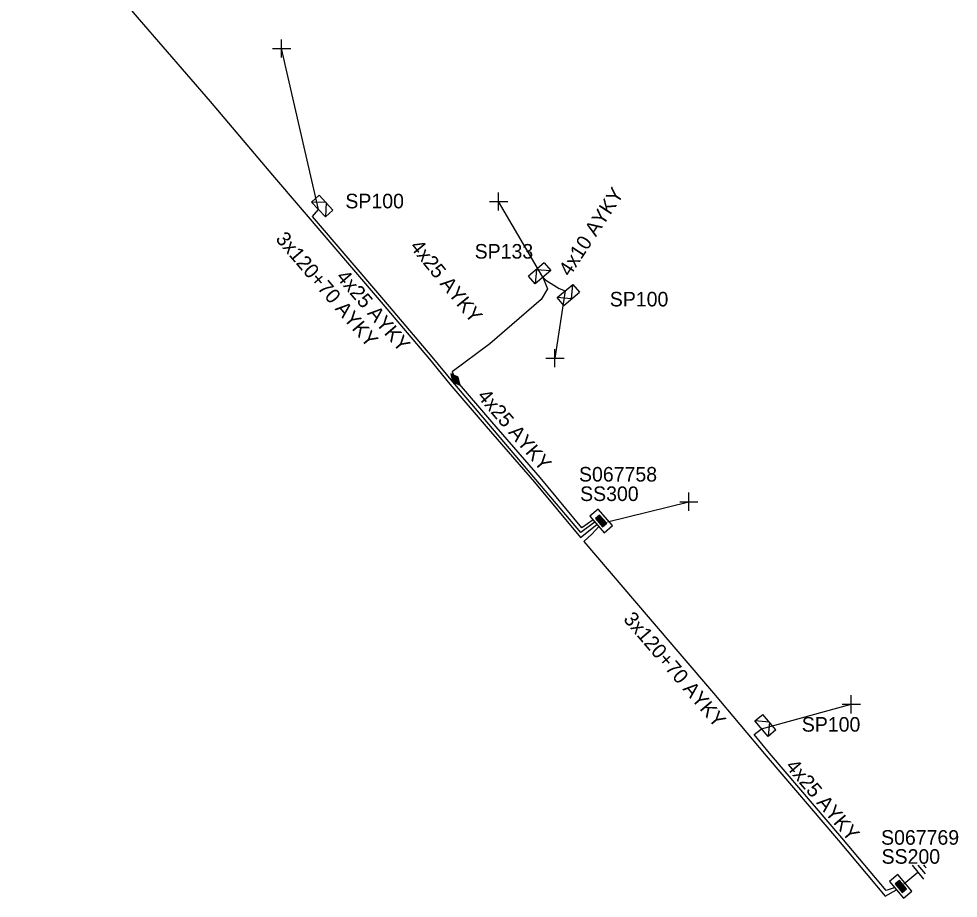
# Model space of a CAD drawing. Extents: x -748492 to -735633, y -1146251 to -1139940.
# Drawn here: x -735930.7 to -735866.2, y -1145456.4 to -1145396.1 of the extents above; entities that cross this region are included whole.
import ezdxf

# ---------------------------------------------------------------- set-up
doc = ezdxf.new("R2010")
doc.units = 0
for name, color, linetype in [('Vrstva 1', 7, 'Continuous'), ('Vrstva 14', 7, 'Continuous'), ('Vrstva 15', 7, 'Continuous'), ('Vrstva 19', 7, 'Continuous'), ('Vrstva 28', 7, 'Continuous'), ('Vrstva 29', 7, 'Continuous'), ('Vrstva 30', 7, 'Continuous'), ('Vrstva 31', 7, 'Continuous'), ('Vrstva 33', 7, 'Continuous'), ('Vrstva 34', 7, 'Continuous'), ('Vrstva 4', 7, 'Continuous'), ('Vrstva 5', 7, 'Continuous'), ('Vrstva 52', 7, 'Continuous'), ('Vrstva 54', 7, 'Continuous'), ('Vrstva 59', 7, 'Continuous'), ('Vrstva 6', 7, 'Continuous'), ('Vrstva 8', 7, 'Continuous'), ('Vrstva 9', 7, 'Continuous')]:
    doc.layers.add(name, color=color, linetype=linetype)

# ---------------------------------------------------------------- blocks, each defined once
blk = doc.blocks.new('NN870')
at = {"layer": 'Vrstva 4'}
for points in [[(0, -0.251), (0.5, 0.001), (0, 0.249), (-0.5, 0.001), (0, -0.251)], [(0.37, -0.003), (0, 0.186), (-0.362, 0.001), (0, -0.188), (0.37, -0.003)], [(0.245, -0.003), (0, 0.123), (-0.252, -0.003), (0, -0.125), (0.245, -0.003)], [(0.122, -0.003), (0, 0.06), (-0.13, -0.003), (0, -0.062), (0.122, -0.003)]]:
    blk.add_lwpolyline(points, dxfattribs=at)
blk = doc.blocks.new('NN800')
at = {"layer": 'Vrstva 1'}
for points in [[(-0.442, 0.442), (0.442, -0.442)], [(-0.442, -0.442), (0.442, 0.442)]]:
    blk.add_lwpolyline(points, dxfattribs=at)
blk = doc.blocks.new('NN620')
at = {"layer": 'Vrstva 8'}
for points in [[(0.752, 0.004), (-0.748, 0.004)], [(-0.748, 0.004), (-0.748, -0.746)], [(0.752, -0.746), (0.752, 0.004)], [(0.368, -0.18), (-0.376, -0.18)], [(-0.376, -0.18), (-0.376, -0.558)], [(-0.376, -0.558), (0.368, -0.558)], [(0.321, -0.227), (-0.329, -0.227)], [(-0.329, -0.227), (-0.329, -0.51)], [(-0.329, -0.51), (0.321, -0.51)], [(0.274, -0.274), (-0.281, -0.274)], [(-0.281, -0.274), (-0.281, -0.463)], [(-0.281, -0.463), (0.274, -0.463)], [(0.227, -0.321), (-0.234, -0.321)], [(-0.234, -0.321), (-0.234, -0.416)], [(-0.234, -0.416), (0.227, -0.416)], [(-0.193, -0.369), (0.185, -0.369)], [(0.227, -0.416), (0.227, -0.321)], [(0.274, -0.463), (0.274, -0.274)], [(0.321, -0.51), (0.321, -0.227)], [(0.368, -0.558), (0.368, -0.18)], [(-0.748, -0.746), (0.752, -0.746)]]:
    blk.add_lwpolyline(points, dxfattribs=at)
blk = doc.blocks.new('NN630')
at = {"layer": 'Vrstva 9'}
for points in [[(-0.003, -0.7), (-0.703, 0)], [(-0.703, -0.7), (-0.703, 0), (0.697, 0), (0.697, -0.7)], [(-0.003, -0.7), (0.697, 0)], [(-0.703, -0.7), (0.697, -0.7)]]:
    blk.add_lwpolyline(points, dxfattribs=at)
blk = doc.blocks.new('NN810')
at = {"layer": 'Vrstva 14'}
for points in [[(0.004, -0.64), (0.004, -1.89)], [(0.629, -1.89), (-0.621, -1.89)], [(0.388, -2.2), (-0.399, -2.2)], [(0.004, -2.515), (-0.124, -2.515)], [(0.137, -2.515), (0.004, -2.515)]]:
    blk.add_lwpolyline(points, dxfattribs=at)

msp = doc.modelspace()

# ---------------------------------------------------------------- linework, layer by layer
at = {"layer": 'Vrstva 5'}
for points in [[(-735929.96, -1145385.82), (-735930.66, -1145386.43), (-735928.29, -1145389.23), (-735924.15, -1145394.09), (-735922.4, -1145396.15), (-735917.54, -1145401.76), (-735913.26, -1145406.82), (-735905.8, -1145415.54), (-735902.49, -1145419.46), (-735901.09, -1145421.17), (-735898.6, -1145424.07), (-735895.28, -1145427.89), (-735892.14, -1145431.68), (-735891, -1145430.79)], [(-735894.709, -1145413.829), (-735894.4, -1145414.62), (-735894.83, -1145415.36), (-735898.36, -1145418.4), (-735900.93, -1145420.31), (-735900.71, -1145420.845)], [(-735891.267, -1145430.48), (-735892.037, -1145431.021), (-735894.898, -1145427.567), (-735898.222, -1145423.743), (-735900.71, -1145420.845)], [(-735890.859, -1145430.9), (-735891.347, -1145431.468), (-735891.9, -1145431.962), (-735887.49, -1145437.13), (-735883.01, -1145442.38), (-735879.39, -1145446.67), (-735874.44, -1145452.49), (-735871.24, -1145456.29), (-735870.45, -1145455.86)]]:
    msp.add_lwpolyline(points, dxfattribs=at)
at = {"layer": 'Vrstva 52'}
for points in [[(-735891.113, -1145430.622), (-735892.105, -1145431.335), (-735898.41, -1145423.908), (-735900.898, -1145421.009), (-735902.298, -1145419.3), (-735905.61, -1145415.378), (-735910.508, -1145409.66), (-735910.1, -1145409.18)], [(-735894.71, -1145413.83), (-735894.5, -1145414.04), (-735893.59, -1145414.59), (-735893.19, -1145414.77)], [(-735870.557, -1145455.698), (-735871.168, -1145455.909), (-735874.211, -1145452.296), (-735879.161, -1145446.476), (-735880.225, -1145445.215), (-735879.71, -1145444.809)]]:
    msp.add_lwpolyline(points, dxfattribs=at)
at = {"layer": 'Vrstva 59'}
for points in [[(-735910.1, -1145409.18), (-735912.63, -1145398.13)], [(-735894.709, -1145413.829), (-735897.75, -1145408.63)], [(-735893.19, -1145414.77), (-735893.88, -1145419.38)], [(-735890.288, -1145430.614), (-735884.701, -1145429.232)], [(-735879.71, -1145444.809), (-735873.56, -1145443.13)]]:
    msp.add_lwpolyline(points, dxfattribs=at)

# ---------------------------------------------------------------- block references
at = {"layer": 'Vrstva 15', "rotation": 129.5008944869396}
msp.add_blockref('NN810', (-735870.45, -1145455.86), dxfattribs=at)
at = {"layer": 'Vrstva 19', "rotation": -49.349927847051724}
msp.add_blockref('NN870', (-735900.71, -1145420.845), dxfattribs=at)
at = {"layer": 'Vrstva 28'}
for p, rotation in [((-735891, -1145430.79), 130.6032417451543), ((-735870.45, -1145455.86), 129.50089453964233)]:
    msp.add_blockref('NN620', p, dxfattribs=dict(at, rotation=rotation))
at = {"layer": 'Vrstva 31'}
for p, rotation in [((-735910.1, -1145409.18), 133.03229723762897), ((-735894.709, -1145413.829), -139.8079527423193), ((-735893.19, -1145414.77), 39.89389170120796), ((-735879.71, -1145444.809), 130.44107213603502)]:
    msp.add_blockref('NN630', p, dxfattribs=dict(at, rotation=rotation))
at = {"layer": 'Vrstva 34', "rotation": 45}
for p in [(-735912.63, -1145398.13), (-735897.75, -1145408.63), (-735893.88, -1145419.38), (-735884.701, -1145429.232), (-735873.56, -1145443.13)]:
    msp.add_blockref('NN800', p, dxfattribs=at)

# ---------------------------------------------------------------- texts
at = {"layer": 'Vrstva 29'}
for s, p in [('S067758', (-735892.233, -1145427.848)), ('S067769', (-735871.513, -1145452.768))]:
    msp.add_text(s, height=1, dxfattribs=at).set_placement(p)
at = {"layer": 'Vrstva 30'}
for s, p in [('SS300', (-735892.158, -1145429.184)), ('SS200', (-735871.479, -1145454.075))]:
    msp.add_text(s, height=1, dxfattribs=at).set_placement(p)
at = {"layer": 'Vrstva 33'}
for s, p in [('SP100', (-735908.258, -1145409.101)), ('SP133', (-735899.39, -1145412.55)), ('SP100', (-735890.12, -1145415.831)), ('SP100', (-735876.95, -1145445.01))]:
    msp.add_text(s, height=1, dxfattribs=at).set_placement(p)
at = {"layer": 'Vrstva 54'}
for s, rotation, p in [('4x10 AYKY', 56.832, (-735892.863, -1145413.836)), ('4x25 AYKY', 310.583, (-735908.938, -1145413.843)), ('4x25 AYKY', 310.382, (-735878.11, -1145447.413))]:
    msp.add_text(s, height=1, rotation=rotation, dxfattribs=at).set_placement(p)
at = {"layer": 'Vrstva 6'}
for s, rotation, p in [('3x120+70 AYKY', 310.526, (-735913.096, -1145411.232)), ('4x25 AYKY', 309.058, (-735903.877, -1145411.748)), ('4x25 AYKY', 310.648, (-735899.257, -1145422.02)), ('3x120+70 AYKY', 310.475, (-735889.241, -1145437.317))]:
    msp.add_text(s, height=1, rotation=rotation, dxfattribs=at).set_placement(p)

doc.saveas('drawing.dxf')
